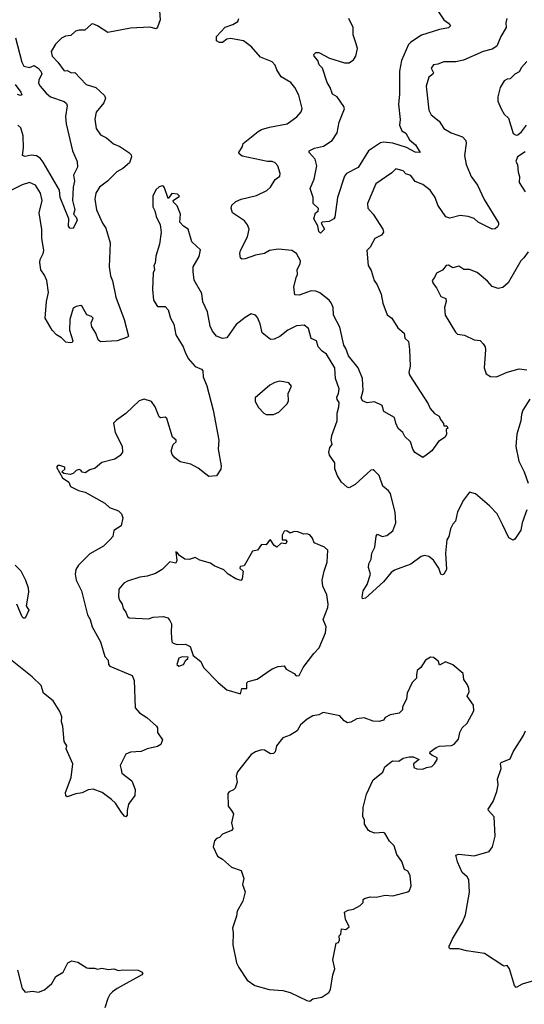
# Model space of a CAD drawing. Extents: x 1690054 to 1842981, y 782881 to 914114.
# Tile 526 of 656: x 1809570 to 1812918, y 830369 to 836906. Entities that reach past the tile are written whole.
import ezdxf

# ---------------------------------------------------------------- set-up
doc = ezdxf.new("R2010")
doc.units = 0

msp = doc.modelspace()

# ---------------------------------------------------------------- linework, layer by layer
at = {"layer": '0CON10XD'}
for points in [[(1810496.9, 836965), (1810500.8, 836905), (1810484.4, 836855.6), (1810475, 836846), (1810433.6, 836856.4)], [(1812344, 836965), (1812384, 836905), (1812415, 836884), (1812428, 836865), (1812415, 836852.5), (1812355, 836841.4), (1812235.7, 836804.3), (1812165, 836757.5), (1812149.3, 836740.7), (1812103.1, 836635), (1812089.1, 836565), (1812089.5, 836409.5), (1812082.7, 836345), (1812095.5, 836244.5), (1812089.1, 836205), (1812105, 836168), (1812132.7, 836152.7), (1812157.6, 836107.6), (1812197.1, 836075), (1812226.7, 836025), (1812195, 836025.8), (1812137.3, 836057.3), (1812046.6, 836086.6), (1811985, 836093.2), (1811965, 836088.5), (1811883.5, 836035), (1811815, 835924.5), (1811739.2, 835885), (1811725, 835867.5), (1811679.5, 835725), (1811662, 835595), (1811655, 835583.8), (1811622.8, 835567.2), (1811577, 835563), (1811570, 835555), (1811593.3, 835515), (1811565, 835490), (1811555, 835500), (1811548, 835538), (1811521.2, 835585), (1811532.5, 835625), (1811550, 835635), (1811551.7, 835651.7), (1811516.7, 835685), (1811516.7, 835725), (1811496.7, 835785), (1811523.4, 835846.6), (1811541.2, 835935), (1811530.6, 835980.6), (1811491.2, 836025), (1811490, 836035), (1811525, 836052.5), (1811585, 836065.7), (1811642.9, 836105), (1811675.6, 836155), (1811690, 836225), (1811724.4, 836315), (1811720.2, 836330.2), (1811676.2, 836395), (1811645, 836411.2), (1811631.1, 836455), (1811610, 836490), (1811578.6, 836585), (1811555.9, 836605.9), (1811548.8, 836635), (1811523.3, 836665), (1811522.5, 836675), (1811535, 836688.8), (1811555, 836689.2), (1811625, 836651.1), (1811725, 836618.9), (1811755, 836620), (1811785, 836640), (1811799.6, 836665), (1811810.4, 836715), (1811802.7, 836745), (1811783.2, 836805), (1811783.6, 836855), (1811754.5, 836915)], [(1810433.6, 836856.4), (1810305, 836850.9), (1810155, 836821.4), (1810085, 836865.7), (1810055, 836878), (1810045, 836876.2), (1810002.7, 836837.3), (1809965, 836837.3), (1809939.5, 836830.5), (1809909.4, 836800.6), (1809873.1, 836796.9), (1809847, 836783), (1809807, 836743), (1809779.2, 836695), (1809784.2, 836665), (1809822.9, 836625), (1809865, 836567.5), (1809885, 836570), (1809912.5, 836552.5), (1809935, 836556.7), (1810009.6, 836475), (1810075, 836455.6), (1810133, 836403), (1810139.4, 836385), (1810128.9, 836355), (1810077.3, 836292.7), (1810068.6, 836245), (1810077.1, 836185), (1810105, 836141.4), (1810145, 836121.9), (1810192.2, 836082.2), (1810234.5, 836064.5), (1810293.8, 836025), (1810308.3, 836008.3), (1810311.4, 835995), (1810298.1, 835955), (1810255, 835917.8), (1810215, 835895.6), (1810151.4, 835835), (1810099.2, 835795), (1810075, 835753.8), (1810068.5, 835715), (1810079.2, 835645), (1810118.9, 835555), (1810141.2, 835521.2), (1810170, 835425), (1810163.3, 835265), (1810172.2, 835205), (1810185, 835172.5), (1810206.9, 835065), (1810263.3, 834915), (1810292.5, 834805), (1810285, 834797.5), (1810216.1, 834773.9), (1810105, 834766.7), (1810090.3, 834780.3), (1810074.2, 834824.2), (1810047.9, 834867.9), (1810044.3, 834894.3), (1810056.5, 834925), (1810045, 834935.4), (1810015, 834946.7), (1809985, 835001.2), (1809975, 835008.6), (1809945, 835002.5), (1809925, 834990), (1809902.2, 834915), (1809900.8, 834845), (1809921.2, 834775), (1809917.5, 834762.5), (1809905, 834760), (1809875, 834766), (1809846.2, 834795), (1809814.6, 834814.6), (1809785.6, 834845.6), (1809738.8, 834925), (1809747.8, 835035), (1809761.5, 835095), (1809749.6, 835175), (1809735, 835210.6), (1809710, 835245), (1809702.9, 835295), (1809705.4, 835315), (1809726.4, 835355), (1809730, 835375), (1809716.2, 835455), (1809717.4, 835512.6), (1809699.2, 835625), (1809718.5, 835705), (1809706.7, 835755), (1809675, 835807.1), (1809635, 835825.6), (1809585, 835810.5), (1809515, 835774.4)], [(1812802.5, 836915), (1812795.6, 836885), (1812797.5, 836855), (1812761.9, 836795), (1812735, 836730.6), (1812705, 836709.6), (1812645, 836695.5), (1812515, 836636.9), (1812463.5, 836626.5), (1812385, 836625.5), (1812345, 836610), (1812315, 836607.3), (1812300.5, 836585), (1812315.7, 836554.3), (1812312, 836545), (1812284.2, 836525), (1812267.1, 836465), (1812285.6, 836305), (1812299.2, 836275), (1812353.2, 836233.2), (1812385, 836184), (1812432, 836155), (1812508.3, 836128.3), (1812529.4, 836105), (1812533.1, 836085), (1812522.5, 836005), (1812532.5, 835945), (1812566.7, 835865), (1812607.4, 835807.4), (1812652.7, 835712.7), (1812747.1, 835557.1), (1812748.1, 835545), (1812739.8, 835530.2), (1812725, 835518), (1812705, 835516), (1812612.2, 835562.2), (1812585, 835585.6), (1812545, 835600), (1812493.4, 835606.6), (1812425, 835587.8), (1812397.4, 835597.4), (1812345.6, 835675), (1812327.1, 835725), (1812293.6, 835775), (1812245, 835812.2), (1812195, 835832.9), (1812165, 835870.8), (1812133.1, 835883.1), (1812115, 835902), (1812065, 835916.5), (1812040.3, 835889.7), (1811934.1, 835815.9), (1811877.1, 835685), (1811880, 835655), (1811915.8, 835615), (1811978.8, 835515), (1811983.3, 835495), (1811970, 835475), (1811927.3, 835452.7), (1811895, 835396.2), (1811874.4, 835375), (1811881.4, 835275), (1811901.5, 835241.5), (1811921.8, 835175), (1811942.7, 835145), (1811969.3, 835085), (1811978.9, 835025), (1812007.4, 834947.4), (1812038.6, 834925), (1812079.6, 834859.6), (1812121.2, 834825), (1812125, 834792.5), (1812149.2, 834769.2), (1812156.9, 834716.9), (1812161.2, 834605), (1812152.5, 834565), (1812158, 834545), (1812281.2, 834355), (1812293.3, 834325), (1812322.7, 834292.7), (1812352.5, 834275), (1812361.7, 834251.7), (1812382.5, 834225), (1812385, 834210), (1812405, 834210), (1812410, 834195), (1812400, 834185), (1812402.5, 834155), (1812393.3, 834135), (1812350, 834105), (1812305, 834043.3), (1812267.5, 834015), (1812245, 834000), (1812193, 834033), (1812178, 834055), (1812163.8, 834103.8), (1812125, 834140), (1812112, 834165), (1812081.3, 834191.3), (1812065, 834227.5), (1812057.8, 834265), (1811985.8, 834305), (1811974.3, 834345), (1811925, 834369.6), (1811875, 834362), (1811845, 834375.8), (1811836.4, 834395), (1811848.5, 834445), (1811844.7, 834525), (1811814.8, 834594.8), (1811750.7, 834675), (1811735, 834722.5), (1811720.4, 834745), (1811694.7, 834865), (1811651.6, 834945), (1811649.6, 834995), (1811636.8, 835026.8), (1811624.2, 835044.2), (1811562.2, 835092.2), (1811535, 835103.3), (1811505, 835105.5), (1811425, 835078.1), (1811395, 835080), (1811389.5, 835130.5), (1811404.6, 835195.4), (1811412.5, 835215), (1811411.4, 835248.6), (1811430, 835285), (1811432.2, 835305), (1811407.5, 835355), (1811375, 835372.9), (1811286.6, 835383.4), (1811226.9, 835373.1), (1811195.3, 835354.7), (1811135, 835343.6), (1811065, 835319.4), (1811045, 835316.2), (1811034.1, 835324.1), (1811030, 835355), (1811034.1, 835374.1), (1811080.9, 835465), (1811091.8, 835515), (1811080.5, 835545), (1811061.7, 835571.7), (1810981.2, 835625), (1810973.8, 835655), (1810978, 835675), (1811005, 835699.2), (1811040, 835715), (1811140.3, 835739.7), (1811208.6, 835771.4), (1811233.8, 835795), (1811265, 835846.2), (1811295, 835867.5), (1811298, 835885), (1811282, 835935), (1811265, 835955.8), (1811245, 835964.2), (1811215, 835965.4), (1811045, 836000.8), (1811026.7, 836015), (1811024, 836024), (1811048, 836065), (1811052.5, 836085), (1811152.5, 836165), (1811175, 836178.1), (1811227.2, 836192.8), (1811344, 836215), (1811408.7, 836261.3), (1811438, 836295), (1811444.2, 836315.8), (1811421.4, 836405), (1811395, 836456.2), (1811368.3, 836488.3), (1811305, 836526.2), (1811275, 836573.3), (1811264.4, 836605), (1811245, 836626.5), (1811168.1, 836658.1), (1811107.1, 836725), (1811055, 836766.5), (1810968.7, 836781.3), (1810945, 836777.5), (1810915, 836754.2), (1810895, 836754), (1810875.8, 836765.8), (1810876, 836795), (1810933.3, 836856.7), (1810983.3, 836875), (1811017.1, 836895), (1811024.2, 836915)], [(1809542.7, 836785), (1809584.4, 836625), (1809597.5, 836597.5), (1809635, 836588.1), (1809665, 836602.2), (1809691.2, 836585), (1809709.4, 836565), (1809716.5, 836546.5), (1809695.6, 836504.4), (1809694.5, 836485), (1809704.5, 836465), (1809745, 836417.5), (1809775, 836393.8), (1809865, 836362.2), (1809880.5, 836350.5), (1809884.5, 836334.5), (1809873.3, 836263.3), (1809876.9, 836215), (1809920, 836035), (1809950.8, 835965), (1809952.7, 835927.3), (1809927.5, 835875), (1809932.5, 835835), (1809924.5, 835795.5), (1809919.5, 835705), (1809934.6, 835645), (1809927.3, 835615), (1809945.3, 835595), (1809950, 835575), (1809925, 835520), (1809902.9, 835522.9), (1809894, 835535), (1809896, 835585), (1809838.8, 835725), (1809833.1, 835775), (1809725, 835960), (1809705, 835986.9), (1809681.8, 836001.8), (1809645, 836007.3), (1809605, 835998.1), (1809588, 836005), (1809594.6, 836055), (1809593.5, 836135), (1809577.4, 836187.4), (1809556.7, 836205)], [(1812935, 836628.8), (1812900.5, 836589.5), (1812885, 836560), (1812854.5, 836545.5), (1812825.6, 836514.4), (1812805, 836512.5), (1812785, 836501.2), (1812758.8, 836455), (1812743.8, 836395), (1812743.3, 836365), (1812763.9, 836313.9), (1812785, 836280), (1812812.5, 836252.5), (1812845, 836150), (1812865, 836140)], [(1809539.2, 836475), (1809577.3, 836425), (1809583, 836407), (1809575, 836402.9), (1809555, 836410.6)], [(1812865, 836140), (1812875, 836142.5), (1812899.3, 836160.7), (1812933.6, 836206.4)], [(1812925, 836030), (1812873.8, 835996.2), (1812863.3, 835965), (1812872.5, 835945), (1812876.7, 835895), (1812885.9, 835865.9), (1812883.3, 835825), (1812925, 835763.3)], [(1812935, 833652.5), (1812904.2, 833565.8), (1812895, 833517.5), (1812855, 833456.7), (1812845, 833451.2), (1812815, 833466.7), (1812773.9, 833553.9), (1812738.6, 833625), (1812688, 833678), (1812595, 833758), (1812555, 833770), (1812514.5, 833715.5), (1812475, 833640), (1812462.2, 833577.8), (1812443.8, 833556.2), (1812429.4, 833525), (1812417.5, 833475), (1812405, 833452.5), (1812395.6, 833365), (1812401.5, 833255), (1812385, 833225.8), (1812375, 833220.8), (1812364.5, 833224.5), (1812350.5, 833265), (1812315, 833318.6), (1812285, 833342.2), (1812255, 833350), (1812235, 833342.7), (1812165, 833291.9), (1812058, 833252), (1812035, 833237.1), (1811985, 833173.3), (1811865, 833065.7), (1811845, 833062), (1811841.4, 833075), (1811850, 833115), (1811876.4, 833156.4), (1811897.8, 833225), (1811885, 833270), (1811887, 833293), (1811902, 833325), (1811907.5, 833365), (1811925.6, 833404.4), (1811935, 833477.5), (1811945, 833490), (1811975, 833475.6), (1812005, 833482.7), (1812045, 833512.5), (1812065.5, 833565), (1812062.2, 833635), (1812029.8, 833759.8), (1812018, 833778), (1811979.1, 833809.1), (1811955, 833881.2), (1811925, 833911.9), (1811915, 833917.8), (1811900, 833915), (1811795, 833821.2), (1811755, 833798.8), (1811742.7, 833802.7), (1811705, 833836.2), (1811678.7, 833878.7), (1811661.4, 833925), (1811661.9, 833965), (1811625.5, 834015), (1811620.9, 834035), (1811628.5, 834065), (1811642.5, 834085), (1811635.6, 834115), (1811641.5, 834145), (1811677.3, 834242.7), (1811677.1, 834295), (1811688.6, 834335), (1811690, 834365), (1811675.8, 834385), (1811675, 834400), (1811686, 834425), (1811689.2, 834455), (1811664.3, 834525), (1811660.6, 834595), (1811605, 834685.7), (1811576, 834705), (1811551.2, 834735), (1811540, 834775), (1811505, 834790), (1811485.5, 834855), (1811458, 834878), (1811406, 834874), (1811348.1, 834845), (1811295, 834802.2), (1811257.5, 834785), (1811235, 834782.5), (1811177.7, 834827.7), (1811166.4, 834886.4), (1811148.3, 834928.3), (1811133.6, 834943.6), (1811105, 834952.5), (1811065, 834930), (1811006.4, 834883.6), (1810945, 834794), (1810915, 834788.8), (1810876.7, 834805), (1810849.1, 834839.1), (1810832.6, 834872.6), (1810816.3, 834966.3), (1810785, 835032.5), (1810777.7, 835087.7), (1810727.1, 835177.1), (1810720.8, 835235), (1810721.2, 835265), (1810761.2, 835335), (1810769.3, 835379.3), (1810711.7, 835431.7), (1810688.6, 835515), (1810656.1, 835536.1), (1810633, 835563), (1810637.5, 835615), (1810615, 835670), (1810590, 835695), (1810587.5, 835705), (1810630, 835735), (1810617, 835747), (1810578.3, 835751.7), (1810555, 835720), (1810530.7, 835790.7), (1810525, 835800), (1810515, 835802.5), (1810495, 835797.5), (1810473.6, 835776.4), (1810452.5, 835735), (1810453.6, 835663.6), (1810467, 835637), (1810475, 835600), (1810502.5, 835545), (1810507.5, 835495), (1810496.7, 835415), (1810474.1, 835335.9), (1810469.3, 835290.7), (1810460, 835275), (1810463.3, 835245), (1810456.2, 835225), (1810451.4, 835115), (1810457.1, 835045), (1810485, 835002), (1810535, 835001.2), (1810555, 834980), (1810570.5, 834925), (1810592.9, 834885), (1810606, 834815), (1810654.4, 834735), (1810668, 834698), (1810687.8, 834657.8), (1810733.9, 834603.9), (1810775, 834586.9), (1810784.4, 834575), (1810787.1, 834535), (1810811.4, 834475), (1810853.1, 834315), (1810892, 834115), (1810886.2, 834055), (1810905.9, 833944.1), (1810905, 833922.5), (1810875, 833877.5), (1810825, 833872.5), (1810755, 833928.8), (1810704.4, 833954.4), (1810635, 833971.2), (1810598.3, 833998.3), (1810580.5, 834020.5), (1810574.2, 834045), (1810587.1, 834085), (1810607.2, 834102.7), (1810608.5, 834115), (1810584.3, 834135), (1810545, 834257.5), (1810535, 834266.7), (1810505, 834263.3), (1810495, 834270), (1810467.9, 834335), (1810445, 834370.8), (1810395, 834386), (1810363.3, 834375)], [(1812945, 835366), (1812916, 835325), (1812894.4, 835305.6), (1812810.7, 835159.3), (1812775, 835127.5), (1812745, 835122.5), (1812705, 835134), (1812675, 835170), (1812605, 835227.5), (1812555, 835247.5), (1812517.7, 835247.7), (1812485, 835270), (1812445, 835258.8), (1812415, 835277.5), (1812400, 835275), (1812375, 835242.5), (1812335, 835222.5), (1812323.3, 835195), (1812306.2, 835175), (1812312.5, 835155), (1812336.2, 835125), (1812365, 835067.5), (1812396.7, 835055), (1812399.2, 835035), (1812389.4, 834995), (1812393.8, 834943.8), (1812461.2, 834831.2), (1812475, 834818.8), (1812521.7, 834811.7), (1812585, 834781.2), (1812625, 834776), (1812646.2, 834755), (1812658, 834735), (1812660.8, 834715), (1812651.2, 834595), (1812666, 834555), (1812695, 834536.9), (1812734.5, 834535.5), (1812803.6, 834566.4), (1812885, 834587.8), (1812935, 834582.5)], [(1811255, 834284.3), (1811290.4, 834299.6), (1811343.9, 834356.1), (1811353.8, 834375), (1811351.2, 834425), (1811374, 834474), (1811355, 834496.2), (1811295, 834505.8), (1811262.4, 834497.6), (1811230.7, 834479.3), (1811131.2, 834395), (1811132.3, 834372.3), (1811155, 834332.5), (1811190, 834295), (1811205, 834286.2), (1811255, 834284.3)], [(1810363.3, 834375), (1810275, 834291.2), (1810211.7, 834248.3), (1810193, 834227), (1810204, 834165), (1810248.8, 834075), (1810252.5, 834035), (1810236.4, 834013.6), (1810201.7, 833988.3), (1810113.9, 833966.1), (1810070.7, 833929.3), (1810035, 833917.5), (1810005, 833897.5), (1809985, 833902.5), (1809975.9, 833915.9), (1809965, 833920), (1809945, 833913.3), (1809925, 833892.5), (1809905, 833887.5), (1809862.5, 833892.5), (1809850, 833905), (1809868.3, 833921.7), (1809870, 833935), (1809835, 833947.5), (1809823, 833947), (1809813.6, 833936.4), (1809853.9, 833863.9), (1809896.4, 833836.4), (1809907, 833807), (1809960.5, 833780.5), (1810005, 833768.8), (1810135, 833695.8), (1810165, 833668.1), (1810225, 833646.2), (1810246.2, 833625), (1810255, 833600), (1810242.5, 833545), (1810194, 833515), (1810187.1, 833475), (1810170, 833455), (1810125, 833410.8), (1810035, 833360), (1809985, 833308.8), (1809958.8, 833285), (1809942, 833255), (1809938, 833225), (1809944.2, 833185), (1809979.5, 833115), (1810020, 832955), (1810037.1, 832925), (1810050.5, 832875), (1810105.6, 832775), (1810135, 832677.5), (1810156.2, 832655), (1810160, 832625), (1810168.8, 832615), (1810315, 832552.5), (1810328.3, 832518.3), (1810336.9, 832336.9), (1810364.1, 832304.1), (1810412.4, 832272.4), (1810476.7, 832215), (1810483.3, 832205), (1810483.8, 832175), (1810517.5, 832125), (1810506.7, 832095), (1810485, 832080), (1810415, 832066), (1810375, 832048.8), (1810305, 832043.3), (1810275, 832030), (1810236.7, 831955), (1810242.3, 831927.7), (1810248, 831905), (1810313, 831853), (1810335.8, 831795), (1810334, 831755), (1810292.4, 831697.6), (1810282, 831655), (1810283.3, 831625), (1810275, 831613.3), (1810265, 831617.5), (1810245, 831643.3), (1810205.8, 831705.8), (1810179.1, 831729.1), (1810115.9, 831775.9), (1810057.3, 831797.3), (1810025, 831793.8), (1809985, 831772.5), (1809943, 831767), (1809885, 831746.7), (1809875, 831752.5), (1809874.4, 831775), (1809910.8, 831875), (1809921.5, 831965), (1809877.5, 832065), (1809882.5, 832085), (1809864.6, 832114.6), (1809856.2, 832216.2), (1809847.6, 832245), (1809848.3, 832278.3), (1809835, 832314), (1809791.1, 832385), (1809728.6, 832435), (1809712.9, 832485), (1809652.9, 832542.9), (1809475.4, 832685.4)], [(1812955, 834386), (1812908.5, 834315), (1812899.1, 834285), (1812896, 834244), (1812867.8, 834155), (1812863, 834073), (1812881.4, 833975), (1812918.1, 833905), (1812945, 833830)], [(1811035, 832430), (1811043.6, 832466.4), (1811077.5, 832465), (1811077, 832503), (1811085, 832512.5), (1811145, 832528.8), (1811245, 832597.5), (1811285, 832611.2), (1811325, 832617.5), (1811337.5, 832595), (1811390, 832565), (1811405, 832550), (1811425, 832552.5), (1811450, 832605), (1811520.8, 832699.2), (1811556.2, 832735), (1811599.2, 832835), (1811602.9, 832875), (1811584.2, 832925), (1811615.6, 833004.4), (1811617.5, 833025), (1811607.3, 833087.3), (1811581.2, 833145), (1811578, 833185), (1811590, 833245), (1811611.2, 833305), (1811614, 833385), (1811593.3, 833405), (1811524.2, 833434.2), (1811513.3, 833465), (1811495, 833486.7), (1811475, 833492.5), (1811455, 833490), (1811415, 833506.7), (1811391.2, 833508.8), (1811365, 833497.5), (1811341.7, 833511.7), (1811325, 833510), (1811311.2, 833485), (1811312.5, 833452.5), (1811335, 833452.5), (1811341.7, 833441.7), (1811335, 833427.5), (1811305, 833430), (1811275, 833404), (1811258.8, 833415), (1811235, 833452.5), (1811228.3, 833451.7), (1811205, 833420), (1811175, 833422.5), (1811147.5, 833385), (1811115, 833377.5), (1811060, 833280), (1811033.8, 833275), (1811031.2, 833265), (1811052.5, 833245), (1811046.4, 833193.6), (1811037, 833183), (1811005, 833193.3), (1810953.3, 833225), (1810925, 833253.3), (1810860.5, 833280.5), (1810835, 833297.5), (1810765, 833318.8), (1810735, 833336.2), (1810695, 833323.3), (1810665, 833323.8), (1810630, 833350), (1810615, 833370), (1810605, 833372.5), (1810611.4, 833315), (1810605, 833298.8), (1810565, 833306.7), (1810515, 833256.7), (1810470.7, 833229.3), (1810415, 833211.2), (1810366.2, 833206.2), (1810285, 833179.2), (1810261.2, 833165), (1810228, 833125), (1810225.8, 833075), (1810232.1, 833052.1), (1810250, 833025), (1810256.7, 832996.7), (1810275, 832972.5), (1810285, 832943.8), (1810295, 832936.2), (1810425, 832928), (1810455, 832939.2), (1810523.9, 832943.9), (1810552.5, 832935), (1810566.7, 832916.7), (1810576.7, 832895), (1810573.9, 832836.1), (1810580, 832775), (1810587.1, 832767.1), (1810615, 832757.5), (1810669.3, 832759.3), (1810701.2, 832745), (1810721.2, 832685), (1810772.5, 832645), (1810790, 832605), (1810886.1, 832506.1), (1810945, 832456.7), (1811035, 832430)], [(1809540, 833285), (1809578, 833248), (1809608.6, 833185), (1809625.8, 833135), (1809628, 833105), (1809612.5, 833015), (1809630, 832985), (1809605, 832933.3), (1809595, 832932), (1809585, 832942), (1809550, 833025)], [(1810625, 832613.8), (1810657.5, 832625), (1810672.5, 832655), (1810686.2, 832665), (1810686.7, 832675), (1810647, 832677), (1810625, 832666.7), (1810613.3, 832625), (1810625, 832613.8)], [(1811495, 830390), (1811515, 830406.2), (1811575, 830415.8), (1811621.2, 830448.8), (1811633, 830467), (1811647.1, 830565), (1811661.2, 830605), (1811647.5, 830665), (1811670, 830775), (1811685, 830780), (1811692.5, 830795), (1811690, 830825), (1811700, 830835), (1811705, 830870), (1811735, 830866.7), (1811755.6, 830884.4), (1811730.8, 830935), (1811725, 830980), (1811750, 830995), (1811785, 831001.2), (1811830, 831025), (1811850, 831045), (1811850, 831065), (1811858.3, 831071.7), (1811895, 831082.5), (1811935, 831080), (1811995, 831093.3), (1812045, 831088.8), (1812145, 831116.7), (1812156.2, 831125), (1812166.7, 831155), (1812161.2, 831225), (1812145, 831252.5), (1812123.9, 831263.9), (1812105, 831317.5), (1812073.2, 831363.2), (1812055, 831422.5), (1812022.7, 831452.7), (1811992, 831505), (1811985, 831509.4), (1811926.4, 831506.4), (1811895, 831516.7), (1811883.9, 831523.9), (1811857.5, 831565), (1811858.8, 831595), (1811846.7, 831615), (1811848.8, 831675), (1811871.2, 831765), (1811915, 831860), (1811979.3, 831910.7), (1811992.5, 831945), (1812044.2, 831985.8), (1812086.1, 831983.9), (1812115, 832002.5), (1812155, 832012.5), (1812181.7, 832011.7), (1812220, 831995), (1812183, 831967), (1812185, 831942.5), (1812205, 831932.5), (1812245, 831930), (1812268.3, 831941.7), (1812305, 831947.5), (1812322.5, 831965), (1812340, 831995), (1812340, 832005), (1812305, 832022.5), (1812292.5, 832035), (1812293.6, 832046.4), (1812332.5, 832075), (1812355, 832083.8), (1812435, 832088), (1812453.9, 832096.1), (1812480.7, 832129.3), (1812490.8, 832175), (1812505.8, 832204.2), (1812540, 832235), (1812583.3, 832316.7), (1812581.2, 832355), (1812540, 832415), (1812551.9, 832445), (1812550.9, 832465), (1812541.4, 832491.4), (1812516, 832525), (1812512, 832565), (1812445, 832623.3), (1812395, 832642.5), (1812355, 832620), (1812350, 832645), (1812331.7, 832661.7), (1812315, 832671.2), (1812295, 832673.3), (1812262.5, 832655), (1812232.5, 832605), (1812207.5, 832585), (1812203.6, 832556.4), (1812203.3, 832535), (1812173.3, 832505), (1812140, 832435), (1812135.7, 832394.3), (1812110, 832345), (1812110, 832325), (1812087.7, 832302.3), (1812028, 832292), (1811995, 832272.5), (1811983.3, 832256.7), (1811955, 832248), (1811915, 832250), (1811855, 832271.2), (1811806.1, 832263.9), (1811767.7, 832242.3), (1811745, 832237.5), (1811722.3, 832252.3), (1811693.6, 832283.6), (1811583.9, 832306.1), (1811555, 832291.2), (1811515, 832284), (1811477.3, 832262.7), (1811432.5, 832225), (1811410, 832185), (1811365, 832156.7), (1811315, 832137.5), (1811273.9, 832086.1), (1811264.1, 832045.9), (1811255, 832033.8), (1811235, 832031.2), (1811195, 832055.7), (1811175, 832058.6), (1811135, 832046), (1811105, 832028), (1811015, 831912.5), (1811007.1, 831885), (1811013.8, 831845), (1810998.8, 831805), (1810987.8, 831792.2), (1810960.2, 831779.8), (1810951.9, 831768.1), (1810953.8, 831685), (1810976.2, 831655), (1810988.8, 831635), (1810974.4, 831575), (1810983.3, 831535), (1810975, 831523.3), (1810915, 831498), (1810895, 831477.5), (1810875, 831470), (1810863.3, 831455), (1810853.8, 831415), (1810882.3, 831352.3), (1810915, 831332.5), (1810975, 831280), (1811038.7, 831258.7), (1811056.7, 831205), (1811048.8, 831165), (1811066.2, 831115), (1811051.2, 831055), (1811012.7, 830987.3), (1811008, 830955), (1810980.8, 830875), (1810986.1, 830843.9), (1810984.2, 830765), (1811009.2, 830645), (1811023, 830613), (1811079.5, 830529.5), (1811130, 830495), (1811225, 830468.6), (1811315, 830460), (1811365, 830448.1), (1811475, 830394.3), (1811495, 830390)], [(1812985, 830527.5), (1812905, 830503.8), (1812865, 830481.2), (1812853.6, 830493.6), (1812820.8, 830605), (1812805, 830626.7), (1812785, 830622.5), (1812775, 830627.5), (1812655, 830707.5), (1812535, 830724.4), (1812485, 830737.5), (1812426.7, 830736.7), (1812420, 830745), (1812418.8, 830755), (1812441.2, 830805), (1812508, 830915), (1812527.1, 830962.9), (1812554.3, 831114.3), (1812550.8, 831195), (1812538.8, 831215), (1812506.7, 831245), (1812475.8, 831315), (1812465, 831360), (1812485, 831366.2), (1812585, 831354.4), (1812685, 831384.4), (1812707.1, 831415), (1812724.4, 831485), (1812718, 831615), (1812680, 831655), (1812677.5, 831665), (1812711.2, 831715), (1812737, 831783), (1812745.8, 831825.8), (1812740.8, 831865), (1812765.6, 831934.4), (1812760.4, 831965), (1812764.5, 831975), (1812825, 831998.8), (1812844.2, 832045), (1812914, 832155), (1812925.8, 832184.2)], [(1809554.3, 830595), (1809586.2, 830475), (1809605, 830450), (1809655, 830457.1), (1809695, 830450.8), (1809735, 830466), (1809783.4, 830506.6), (1809810, 830555), (1809857.6, 830582.4), (1809888.8, 830645), (1809915, 830658.8), (1809955, 830650), (1810015, 830612), (1810029.2, 830609.2), (1810065, 830609.4), (1810087, 830603), (1810115, 830609.2), (1810158.8, 830601.2), (1810195, 830604), (1810225, 830594.4), (1810255, 830599.2), (1810355, 830595.6), (1810377.5, 830585), (1810387.5, 830575), (1810380, 830565), (1810215.8, 830474.2), (1810185, 830451.2), (1810168.8, 830435), (1810155, 830407.5), (1810133.9, 830346.1)]]:
    msp.add_lwpolyline(points, dxfattribs=at)

doc.saveas('drawing.dxf')
